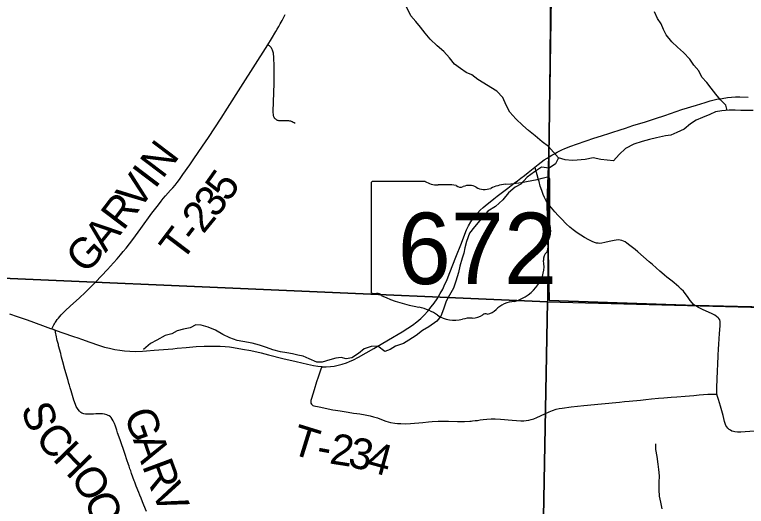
# Model space of a CAD drawing. Extents: x 0 to 34, y 0 to 22.
# Drawn here: x 2.794 to 4.145, y 17.774 to 18.682 of the extents above; entities that cross this region are included whole.
import ezdxf

# ---------------------------------------------------------------- set-up
doc = ezdxf.new("R2010")
doc.units = 0
for name, color, linetype in [('GM_X_Corporation', 7, 'Continuous'), ('GM_X_Minor_River', 7, 'Continuous'), ('GM_X_State_Location', 7, 'Continuous'), ('GM_X_State_Route', 7, 'Continuous'), ('GM_X_State_Shield', 7, 'Continuous'), ('GM_X_Township_Road', 7, 'Continuous'), ('GM_X_Township_Road_Text', 7, 'Continuous')]:
    doc.layers.add(name, color=color, linetype=linetype)

msp = doc.modelspace()

# ---------------------------------------------------------------- linework, layer by layer
at = {"layer": 'GM_X_Corporation'}
for points in [[(4.7823, 18.128), (4.0508, 18.1454), (3.7812, 18.1547), (3.7776, 18.3354), (3.7807, 18.4204), (3.7875, 18.9248), (3.7889, 19.1658), (3.7877, 19.187), (3.1142, 19.2057), (2.7749, 19.2162), (2.7798, 20.0198), (2.7831, 20.242), (2.7976, 21.3075), (2.7987, 21.3734), (1.6311, 21.3734), (1.6311, 16.1731), (2.3716, 16.1532), (2.3935, 16.1523), (3.7652, 16.1115), (4.1576, 16.1007)], [(8.4311, 21.3734), (2.7987, 21.3734), (2.7976, 21.3075), (2.7831, 20.242), (2.7798, 20.0198), (2.7749, 19.2162), (3.1142, 19.2057), (3.7877, 19.187), (3.7889, 19.1658), (3.7875, 18.9248), (3.7807, 18.4204), (3.7776, 18.3354), (3.7812, 18.1547), (4.0508, 18.1454), (4.7823, 18.128)], [(2.7424, 17.3579), (2.7572, 18.1961), (3.7781, 18.1522), (3.763, 17.3579)], [(3.763, 17.3579), (3.7781, 18.1522), (4.7872, 18.1255), (4.7868, 18.1081), (4.7707, 17.1031), (4.5509, 17.1099)]]:
    msp.add_lwpolyline(points, dxfattribs=at)
msp.add_lwpolyline([(3.7879, 19.187), (3.7781, 18.1522), (2.7572, 18.1961), (2.7721, 19.2162)], close=True, dxfattribs=at)
at = {"layer": 'GM_X_Minor_River'}
for points in [[(3.6845, 18.5408), (3.6494, 18.5626), (3.638, 18.5709), (3.6278, 18.5757), (3.6175, 18.5831), (3.6061, 18.591), (3.5973, 18.6023), (3.5866, 18.6139), (3.574, 18.6244), (3.5615, 18.6371), (3.5523, 18.648), (3.5435, 18.6589), (3.5347, 18.6694), (3.5259, 18.6803), (3.5209, 18.6905), (3.5152, 18.7007), (3.5102, 18.7112), (3.5078, 18.7241), (3.5062, 18.7362), (3.5049, 18.746), (3.506, 18.7562), (3.5044, 18.7661), (3.5047, 18.7695)], [(4.1095, 18.5053), (4.1069, 18.5148), (4.0973, 18.5249), (4.0889, 18.5354), (4.0798, 18.5467), (4.0721, 18.5568), (4.0626, 18.567), (4.0572, 18.5783), (4.048, 18.5888), (4.0407, 18.6001), (4.0293, 18.6121), (4.0179, 18.6222), (4.0072, 18.6319), (3.9969, 18.6447), (3.9923, 18.6545), (3.9876, 18.6654), (3.9811, 18.6752), (3.9753, 18.6873)], [(3.798, 18.4176), (3.78, 18.4387), (3.7678, 18.4474), (3.7552, 18.4583), (3.7426, 18.4684), (3.7327, 18.4775), (3.7194, 18.4899), (3.7087, 18.5023), (3.7017, 18.5148), (3.6956, 18.5291), (3.6845, 18.5408)], [(4.1579, 18.5055), (4.1351, 18.5053), (4.1241, 18.5056), (4.1135, 18.5056), (4.0995, 18.5047), (4.0878, 18.5031), (4.0779, 18.4977), (4.0639, 18.4923), (4.0522, 18.4876), (4.042, 18.4807), (4.03, 18.4711), (4.0168, 18.4649), (4.0058, 18.4599), (3.9959, 18.4587), (3.9789, 18.4548), (3.966, 18.4516), (3.9524, 18.4481), (3.9373, 18.443), (3.9218, 18.4353), (3.9105, 18.4242), (3.8996, 18.4124), (3.8882, 18.4138), (3.8761, 18.4145), (3.862, 18.4178), (3.8473, 18.415), (3.8329, 18.4134), (3.8234, 18.4129), (3.8105, 18.4139), (3.798, 18.4176), (3.7924, 18.407), (3.781, 18.3985), (3.7666, 18.4007), (3.7542, 18.3919), (3.7406, 18.3823), (3.7289, 18.3693), (3.718, 18.3639), (3.7059, 18.3532), (3.6954, 18.3402), (3.6818, 18.3283), (3.6675, 18.3195), (3.6532, 18.3023), (3.6431, 18.2904), (3.6341, 18.2786), (3.6285, 18.2637), (3.6255, 18.252), (3.6233, 18.2421)], [(3.6233, 18.2421), (3.6204, 18.2326), (3.6159, 18.2177), (3.6137, 18.2063), (3.6089, 18.1903), (3.6045, 18.1774), (3.597, 18.1644), (3.591, 18.153), (3.5858, 18.1386), (3.5809, 18.1256), (3.5734, 18.1161), (3.5587, 18.1061), (3.547, 18.0992), (3.5357, 18.09), (3.5221, 18.0811), (3.5123, 18.0754), (3.4972, 18.0699), (3.4874, 18.0641), (3.4775, 18.0603), (3.465, 18.0704), (3.4524, 18.0696), (3.4392, 18.0653), (3.429, 18.0565), (3.4166, 18.0488), (3.4064, 18.0468), (3.3969, 18.0494), (3.387, 18.0482), (3.376, 18.045), (3.362, 18.0404), (3.3522, 18.0407), (3.3377, 18.047), (3.3267, 18.0515), (3.3172, 18.0537), (3.307, 18.0559), (3.2967, 18.0577), (3.2853, 18.0599), (3.2709, 18.0635), (3.2591, 18.0676), (3.2462, 18.0721), (3.2325, 18.0758), (3.2154, 18.0787), (3.2052, 18.0809), (3.1915, 18.0857), (3.1786, 18.092), (3.1652, 18.0995), (3.1512, 18.1051), (3.1386, 18.1092), (3.1288, 18.1098), (3.1182, 18.1041), (3.1057, 18.1017), (3.0944, 18.0982), (3.0845, 18.0932), (3.0721, 18.0897), (3.0566, 18.0812), (3.0449, 18.075), (3.0324, 18.0639)], [(3.9895, 17.7699), (3.9871, 17.782), (3.9844, 17.7934), (3.9839, 17.8052), (3.9842, 17.8188), (3.9849, 17.8306), (3.9837, 17.8423), (3.9825, 17.8522), (3.9805, 17.8666), (3.9781, 17.8795), (3.978, 17.8897)]]:
    msp.add_lwpolyline(points, dxfattribs=at)
at = {"layer": 'GM_X_State_Route'}
msp.add_line((2.8631, 18.1021), (2.8691, 18.1), dxfattribs=at)
for points in [[(3.7809, 18.4199), (3.7857, 18.4228), (3.7906, 18.4255), (3.7956, 18.4282), (3.8045, 18.4325), (3.8102, 18.4351), (3.8212, 18.4396), (3.8317, 18.4434), (3.8494, 18.4494), (3.8636, 18.4539), (3.8778, 18.4583), (3.8932, 18.4632), (3.9156, 18.4705), (3.9185, 18.4715), (3.9219, 18.4728), (3.9355, 18.4773), (3.9586, 18.4846), (3.9774, 18.4905), (3.9943, 18.496), (4.0261, 18.5068), (4.0527, 18.5154), (4.0687, 18.5203), (4.0783, 18.523), (4.0905, 18.5259), (4.1003, 18.5277), (4.1102, 18.5291), (4.1176, 18.5299), (4.1251, 18.5303), (4.1332, 18.5304), (4.1482, 18.53)], [(2.8691, 18.1), (2.901, 18.0888), (2.9045, 18.0876), (2.9092, 18.0861), (2.911, 18.0855), (2.9174, 18.0831), (2.9331, 18.0775), (2.9489, 18.0721), (2.9602, 18.0686), (2.9691, 18.0663), (2.9794, 18.064), (2.9885, 18.0625), (2.997, 18.0614), (3.0069, 18.0607), (3.0167, 18.0606), (3.0303, 18.0612), (3.0378, 18.0616), (3.052, 18.0626), (3.0861, 18.0655), (3.0941, 18.0663), (3.1108, 18.0679), (3.1294, 18.0694), (3.1443, 18.07), (3.1562, 18.0703), (3.1667, 18.0703), (3.1736, 18.0701), (3.1829, 18.0695), (3.191, 18.0687), (3.1984, 18.0676), (3.215, 18.0649), (3.2303, 18.0619), (3.2491, 18.0578), (3.263, 18.0544), (3.2894, 18.0477), (3.3142, 18.0416), (3.3347, 18.0368), (3.3462, 18.0345), (3.3541, 18.0333), (3.3611, 18.0325), (3.3621, 18.0323), (3.3695, 18.0321), (3.3775, 18.0326), (3.3842, 18.0335), (3.3914, 18.0349), (3.3986, 18.0367), (3.4068, 18.0394), (3.4126, 18.0416), (3.4199, 18.0448), (3.4292, 18.0498), (3.4571, 18.066), (3.4846, 18.0818), (3.5097, 18.0967), (3.5202, 18.1033), (3.5289, 18.1092), (3.5367, 18.1152), (3.5438, 18.1212), (3.5505, 18.1276), (3.5572, 18.1349), (3.5634, 18.1425), (3.5685, 18.1495), (3.5741, 18.1577), (3.5799, 18.1672), (3.5844, 18.1754), (3.5874, 18.1815), (3.5927, 18.1933), (3.5979, 18.206), (3.609, 18.2343), (3.6189, 18.2604), (3.6251, 18.2767), (3.6285, 18.2847), (3.6323, 18.2926), (3.6363, 18.2997), (3.6401, 18.3054), (3.6439, 18.3104), (3.6484, 18.3157), (3.6536, 18.3211), (3.6591, 18.3262), (3.6663, 18.3321), (3.675, 18.3389), (3.6788, 18.3419), (3.6851, 18.3468), (3.6974, 18.3563), (3.7047, 18.3619), (3.7111, 18.3669), (3.7166, 18.371), (3.7224, 18.3756), (3.7289, 18.3804), (3.7352, 18.3854), (3.742, 18.3908), (3.7483, 18.3959), (3.7544, 18.4006), (3.7605, 18.4055), (3.7665, 18.41), (3.772, 18.414), (3.7772, 18.4175), (3.7809, 18.4199)], [(2.7849, 18.1296), (2.7991, 18.1251), (2.8174, 18.1188), (2.8454, 18.1085), (2.8606, 18.103), (2.8631, 18.1021)]]:
    msp.add_lwpolyline(points, dxfattribs=at)
at = {"layer": 'GM_X_State_Shield'}
for p, q in [((3.5521, 18.3743), (3.4556, 18.3743)), ((3.782, 18.2746), (3.782, 18.3792)), ((3.4524, 18.3708), (3.4524, 18.1707)), ((3.7819, 18.2746), (3.782, 18.2746))]:
    msp.add_line(p, q, dxfattribs=at)
for centre, major_axis, start_param, end_param in [((3.4561, 18.3713), (0.00382, 0), 1.712693, 3.28349), ((3.5751, 18.3975), (0.037, 0), 4.042523, 4.731795), ((3.6645, 18.6471), (0.3495, 0), 4.814394, 5.042369), ((3.7783, 18.3797), (0.00367, 0), 6.141152, 7.989035), ((3.5874, 18.2619), (0.133, 0), 1.404758, 1.657858), ((3.6176, 18.3723), (0.0107, 0), 3.836095, 5.185415), ((3.6333, 18.3492), (0.0222, 0), 0.950623, 2.079405), ((3.6619, 18.3809), (0.0267, 0), 4.081561, 5.145723), ((3.7091, 18.3132), (0.0703, 0), 1.699011, 2.107814), ((3.7811, 18.2669), (0.00568, 0), 1.883978, 3.671073), ((3.745, 18.2536), (0.0341, 0), 5.934695, 6.695948), ((3.778, 18.2742), (0.00393, 0), 5.05454, 6.418171), ((3.7951, 18.2307), (0.0248, 0), 2.387724, 3.262537), ((3.6841, 18.2174), (0.0874, 0), 5.101752, 6.440018), ((3.4562, 18.1703), (0.00385, 0), 3.00124, 4.508301), ((3.4568, 18.1908), (0.0294, 0), 4.665946, 4.897461), ((3.4628, 18.1592), (0.0106, 0), 0.519207, 1.627899), ((3.5966, 18.339), (0.2524, 0), 4.195997, 4.488961), ((3.5214, 18.0808), (0.079, 0), 0.823519, 1.323587), ((3.721, 18.1145), (0.0479, 0), 1.647645, 2.488434), ((3.6635, 18.1238), (0.00752, 0), 1.147584, 2.315152), ((3.6603, 18.1513), (0.0282, 0), 4.937069, 5.64225), ((3.6068, 18.1582), (0.0501, 0), 4.026481, 4.996735), ((3.6357, 18.089), (0.0412, 0), 1.495662, 1.94098), ((3.6394, 18.1432), (0.0267, 0), 4.691044, 5.507374)]:
    msp.add_ellipse(centre, major_axis=major_axis, ratio=0.8, start_param=start_param, end_param=end_param, dxfattribs=at)
at = {"layer": 'GM_X_Township_Road'}
msp.add_line((2.8691, 18.1), (2.8631, 18.1021), dxfattribs=at)
for points in [[(3.2615, 18.6264), (3.2685, 18.6378), (3.2764, 18.6512), (3.279, 18.6555), (3.2819, 18.6602), (3.2847, 18.6653), (3.288, 18.6716), (3.2934, 18.6827)], [(2.8631, 18.1021), (2.8648, 18.1057), (2.8666, 18.1096), (2.8676, 18.1114), (2.8686, 18.113), (2.8696, 18.1146), (2.8709, 18.1164), (2.873, 18.1192), (2.8754, 18.1221), (2.8777, 18.125), (2.8803, 18.1278), (2.8876, 18.1355), (2.8972, 18.1444), (2.9134, 18.1589), (2.9253, 18.1698), (2.9332, 18.1777), (2.9435, 18.1885), (2.9657, 18.2119), (2.977, 18.2243), (2.9834, 18.2315), (2.9897, 18.2388), (2.9947, 18.245), (2.9999, 18.2513), (3.0126, 18.2674), (3.0274, 18.2873), (3.0478, 18.3155), (3.0598, 18.3314), (3.0646, 18.3379), (3.0685, 18.3427), (3.0725, 18.3475), (3.0821, 18.3581), (3.0863, 18.3627), (3.0903, 18.3675), (3.0942, 18.3723), (3.0983, 18.3777), (3.105, 18.3873), (3.1174, 18.4052), (3.1249, 18.4159), (3.1413, 18.4393), (3.1519, 18.4553), (3.1756, 18.4911), (3.1873, 18.5094), (3.2121, 18.5481), (3.2388, 18.5907), (3.2572, 18.6197), (3.2615, 18.6264)], [(3.2615, 18.6264), (3.2628, 18.6258), (3.264, 18.6252), (3.2652, 18.6243), (3.2662, 18.6234), (3.267, 18.6224), (3.2678, 18.6213), (3.2685, 18.62), (3.2692, 18.6186), (3.2698, 18.6171), (3.2702, 18.6155), (3.2707, 18.6137), (3.2712, 18.6115), (3.2716, 18.6089), (3.2719, 18.6058), (3.2724, 18.5978), (3.2726, 18.5928), (3.2729, 18.5841), (3.273, 18.5735), (3.2726, 18.5549), (3.2711, 18.5039), (3.2711, 18.5008), (3.2712, 18.4983), (3.2714, 18.4971), (3.2715, 18.496), (3.2718, 18.4949), (3.2722, 18.4941), (3.2726, 18.4932), (3.2731, 18.4923), (3.2735, 18.4916), (3.2741, 18.4909), (3.2748, 18.4902), (3.2756, 18.4896), (3.2763, 18.489), (3.277, 18.4885), (3.2778, 18.4881), (3.2787, 18.4877), (3.2798, 18.4874), (3.2811, 18.4871), (3.2825, 18.4869), (3.2841, 18.4869), (3.2922, 18.4871), (3.2949, 18.4871), (3.2975, 18.4869), (3.2996, 18.4866), (3.3015, 18.4863), (3.3033, 18.4859), (3.305, 18.4854), (3.3067, 18.4847), (3.3085, 18.4838), (3.3105, 18.4828), (3.3123, 18.4816)], [(3.7778, 18.3349), (3.7747, 18.3398), (3.7722, 18.3448), (3.7698, 18.3504), (3.7673, 18.3574), (3.7647, 18.3657), (3.7624, 18.3741), (3.7616, 18.3772), (3.759, 18.3866), (3.7578, 18.3905), (3.7567, 18.394), (3.7555, 18.3975), (3.7544, 18.4006)], [(4.051, 18.1449), (4.0477, 18.1473), (4.0447, 18.1504), (4.0416, 18.1542), (4.0363, 18.1618), (4.0323, 18.1673), (4.0288, 18.1715), (4.0249, 18.1756), (4.0204, 18.1798), (4.0161, 18.1833), (4.0118, 18.1869), (4.0079, 18.1899), (3.9983, 18.1978), (3.9941, 18.2013), (3.9889, 18.2058), (3.9856, 18.2086), (3.9715, 18.2209), (3.9654, 18.2261), (3.9449, 18.2442), (3.9397, 18.2486), (3.93, 18.2563), (3.9246, 18.2604), (3.9215, 18.2625), (3.9183, 18.2642), (3.9154, 18.2653), (3.9118, 18.266), (3.9087, 18.2663), (3.905, 18.2661), (3.9007, 18.2654), (3.8916, 18.2632), (3.8838, 18.2613), (3.8783, 18.2604), (3.8746, 18.26), (3.8715, 18.2602), (3.8684, 18.2606), (3.8648, 18.2616), (3.8602, 18.2634), (3.854, 18.2663), (3.8464, 18.2706), (3.8395, 18.2748), (3.8324, 18.2797), (3.8255, 18.2849), (3.8193, 18.29), (3.8125, 18.2962), (3.8038, 18.305), (3.7974, 18.3117), (3.7917, 18.3182), (3.7821, 18.3294), (3.7778, 18.3349)], [(4.0906, 17.9818), (4.0904, 17.9835), (4.0903, 17.9878), (4.0904, 17.9934), (4.0913, 18.0101), (4.093, 18.0517), (4.0937, 18.0666), (4.0941, 18.0722), (4.0941, 18.0741), (4.0956, 18.0933), (4.0967, 18.1079), (4.0967, 18.1122), (4.0964, 18.1159), (4.0958, 18.1188), (4.0945, 18.1212), (4.093, 18.1228), (4.09, 18.1252), (4.0868, 18.1273), (4.0806, 18.1305), (4.0654, 18.1371), (4.0565, 18.1416), (4.0515, 18.1445), (4.051, 18.1449)], [(3.0375, 17.7647), (3.0326, 17.7768), (3.03, 17.7831), (3.0275, 17.7895), (3.0251, 17.7952), (3.0233, 17.7998), (3.0186, 17.812), (3.0179, 17.8137), (3.0159, 17.8189), (3.0148, 17.8218), (3.0101, 17.8352), (3.0085, 17.8399), (3.0071, 17.844), (3.0056, 17.8487), (3.0045, 17.8517), (3.0039, 17.8534), (3.0022, 17.8587), (2.9976, 17.8722), (2.9889, 17.8975), (2.9844, 17.9104), (2.9828, 17.9151), (2.9804, 17.9222), (2.9783, 17.9274), (2.976, 17.9325), (2.9741, 17.9357), (2.9723, 17.9382), (2.9709, 17.9398), (2.9689, 17.9415), (2.9668, 17.9424), (2.9647, 17.9433), (2.9599, 17.9445), (2.9562, 17.945), (2.9507, 17.9453), (2.9444, 17.9451), (2.94, 17.9449), (2.9338, 17.9445), (2.9288, 17.9446), (2.9253, 17.9445), (2.9219, 17.945), (2.9181, 17.9467), (2.9164, 17.9478), (2.9137, 17.9502), (2.9113, 17.9535), (2.9081, 17.9589), (2.9064, 17.9628), (2.9037, 17.9705), (2.8986, 17.9878), (2.8969, 17.9931), (2.8955, 17.9979), (2.8945, 18.0015), (2.8929, 18.0068), (2.8868, 18.027), (2.8829, 18.0414), (2.8808, 18.0498), (2.88, 18.0529), (2.8792, 18.0565), (2.8755, 18.0709), (2.8749, 18.0733), (2.8739, 18.0768), (2.873, 18.0804), (2.872, 18.084), (2.8712, 18.0876), (2.8707, 18.0906), (2.8701, 18.0931), (2.8691, 18.1)], [(3.3611, 18.0325), (3.3587, 18.0256), (3.3581, 18.0239), (3.3543, 18.0127), (3.3516, 18.0045), (3.3469, 17.9897), (3.342, 17.9736), (3.3411, 17.9699), (3.3408, 17.9675), (3.3411, 17.965), (3.3422, 17.9629), (3.3434, 17.9616), (3.345, 17.9606), (3.3467, 17.96), (3.3564, 17.9579), (3.3817, 17.9527), (3.3866, 17.9519), (3.3951, 17.9505), (3.4098, 17.9483), (3.4196, 17.9468), (3.4257, 17.9458), (3.4312, 17.945), (3.4416, 17.9432), (3.4507, 17.9414), (3.4567, 17.9398), (3.4638, 17.9377), (3.4684, 17.936), (3.4795, 17.9319), (3.4878, 17.9295), (3.4958, 17.928), (3.5013, 17.9275), (3.5069, 17.9272), (3.5149, 17.9271), (3.5248, 17.9276), (3.5476, 17.9295), (3.5581, 17.9304), (3.5649, 17.9309), (3.576, 17.9316), (3.5847, 17.9317), (3.5952, 17.9316), (3.6119, 17.9313), (3.6248, 17.9314), (3.6346, 17.9318), (3.637, 17.932), (3.6395, 17.9322), (3.6444, 17.9327), (3.6486, 17.9331), (3.6535, 17.9339), (3.659, 17.9347), (3.6658, 17.9355), (3.6738, 17.9359), (3.6813, 17.9358), (3.6912, 17.9352), (3.7129, 17.9333), (3.7284, 17.9324), (3.734, 17.9323), (3.7383, 17.9327), (3.7432, 17.9334), (3.748, 17.9345), (3.7528, 17.9361), (3.7585, 17.9384), (3.773, 17.9455), (3.7809, 17.9491), (3.7873, 17.9516), (3.7938, 17.9536), (3.7993, 17.9549), (3.8048, 17.9559), (3.8214, 17.9581), (3.8449, 17.9605), (3.8777, 17.9637), (3.911, 17.9668), (3.9203, 17.9678), (3.9289, 17.9685), (3.9498, 17.9707), (3.9597, 17.9718), (3.9702, 17.9729), (3.9831, 17.9742), (3.9924, 17.975), (4.006, 17.9761), (4.0166, 17.9769), (4.032, 17.9781), (4.0481, 17.9794), (4.0579, 17.9802), (4.074, 17.9814), (4.0881, 17.9818), (4.0906, 17.9818)], [(4.1946, 17.9148), (4.1876, 17.9143), (4.1815, 17.9142), (4.1745, 17.9139), (4.1596, 17.9132), (4.1348, 17.9116), (4.1286, 17.9115), (4.1237, 17.9118), (4.1213, 17.9124), (4.1183, 17.9134), (4.1156, 17.9149), (4.1131, 17.9166), (4.1107, 17.9187), (4.1087, 17.9211), (4.1073, 17.9237), (4.1059, 17.9272), (4.1048, 17.9314), (4.1036, 17.9364), (4.1021, 17.9423), (4.0976, 17.9597), (4.0957, 17.9655), (4.0936, 17.9716), (4.0919, 17.9772), (4.0906, 17.9818)]]:
    msp.add_lwpolyline(points, dxfattribs=at)

# ---------------------------------------------------------------- texts
at = {"layer": 'GM_X_State_Location'}
for s, p in [('s', (3.6135, 18.2575)), ('r', (3.6134, 18.2575))]:
    msp.add_text(s, height=0.000189, dxfattribs=at).set_placement(p)
msp.add_text('672', height=0.000189, rotation=0, dxfattribs=at).set_placement((3.5466, 18.2437))
at = {"layer": 'GM_X_State_Shield'}
msp.add_text('672', height=0.13184, dxfattribs=at).set_placement((3.5014, 18.1848))
at = {"layer": 'GM_X_Township_Road_Text'}
for s, rotation, p in [('N', 52.8303, (3.0673, 18.3775)), ('I', 52.8361, (3.0532, 18.3589)), ('V', 52.8322, (3.023, 18.3191)), ('5', 54.8135, (3.1884, 18.3344)), ('3', 52.7506, (3.1659, 18.3048)), ('R', 52.7851, (2.9947, 18.2819)), ('2', 50.7315, (3.1424, 18.276)), ('A', 50.9788, (2.9621, 18.2415)), ('T', 52.9192, (3.1028, 18.224)), ('-', 52.3448, (3.1284, 18.2578)), ('G', 46.8047, (2.9249, 18.2016)), ('S', 288.4034, (2.8056, 17.9563)), ('G', 289.6261, (2.9955, 17.9447)), ('T', 342.8045, (3.3014, 17.8726)), ('C', 310.919, (2.8297, 17.8989)), ('2', 351.1405, (3.3738, 17.8539)), ('3', 346.9685, (3.4073, 17.8487)), ('H', 313.977, (2.8625, 17.8611)), ('A', 289.1549, (3.0122, 17.8978)), ('4', 344.6232, (3.4408, 17.8409)), ('-', 349.6776, (3.3493, 17.8583)), ('R', 290.3778, (3.0291, 17.8493)), ('O', 303.7143, (2.8956, 17.8273)), ('V', 292.4102, (3.0462, 17.8035)), ('O', 291.2907, (2.9218, 17.7886))]:
    msp.add_text(s, height=0.0568, rotation=rotation, dxfattribs=at).set_placement(p)

doc.saveas('drawing.dxf')
